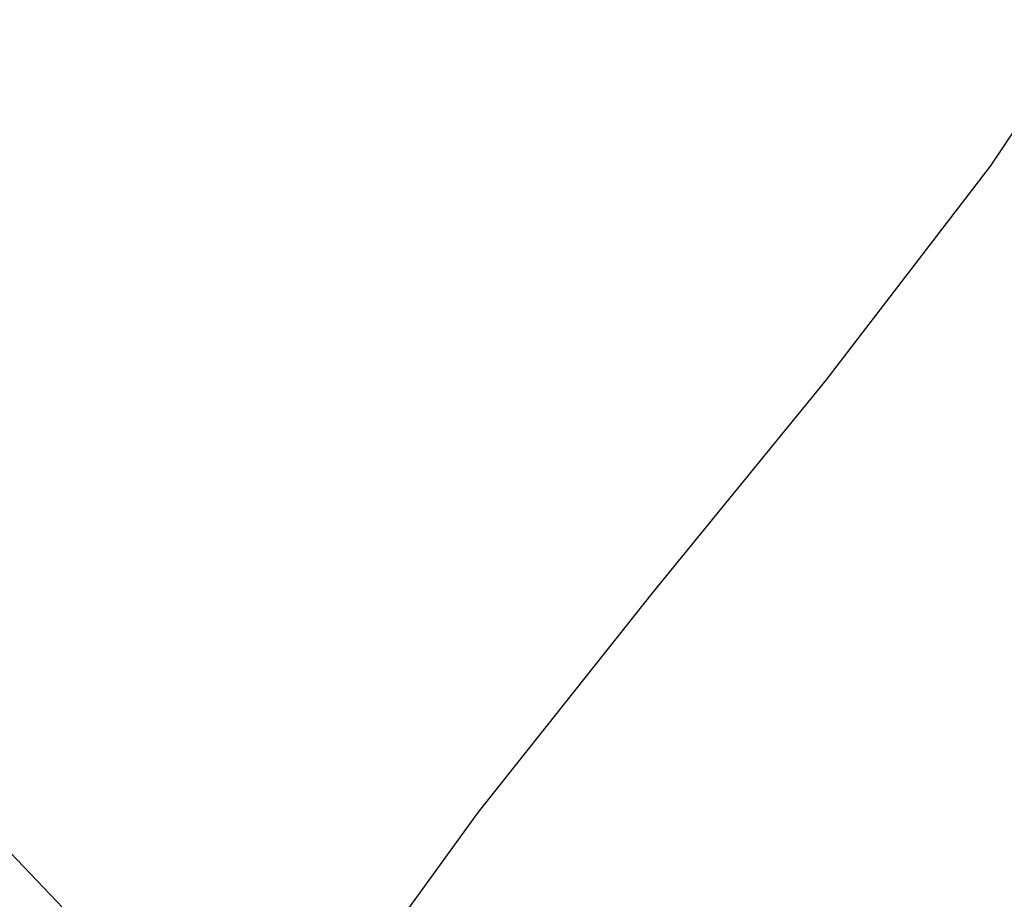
# Model space of a CAD drawing. Extents: x 0 to 362422, y 0 to 4201735.
# Tile 334 of 656: x 360162.7 to 360167.25, y 4200550.19 to 4200554.26. Entities that reach past the tile are written whole.
import ezdxf

# ---------------------------------------------------------------- set-up
doc = ezdxf.new("R2010")
doc.units = 0
doc.header["$LTSCALE"] = 0.5
doc.header["$MEASUREMENT"] = 0
doc.linetypes.add('CONTI', pattern=[0])
doc.layers.add('.', color=7, linetype='Continuous', lineweight=15)
doc.layers.add('GORIZDEFAULT', color=32, linetype='CONTI')
doc.layers.add('SIT_L0', color=250, linetype='CONTI')

# ---------------------------------------------------------------- blocks, each defined once
blk = doc.blocks.new('gergrgrre')
at = {"layer": 'GORIZDEFAULT', "color": 32}
blk.add_polyline3d([(360162.1885, 4200546.1719, 541), (360162.58, 4200546.99, 541), (360163.27, 4200548.31, 541), (360164.03, 4200549.5, 541), (360164.82, 4200550.59, 541), (360165.63, 4200551.61, 541), (360166.43, 4200552.59, 541), (360167.19, 4200553.58, 541), (360167.88, 4200554.61, 541), (360168.48, 4200555.71, 541), (360168.97, 4200556.91, 541), (360169.36, 4200558.22, 541), (360169.3733, 4200558.2795, 541)], dxfattribs=at)
blk = doc.blocks.new('ееееее')
at = {"layer": 'SIT_L0', "color": 250}
blk.add_line((-352.04, 714.7), (-288.38, 647.62), dxfattribs=at)

msp = doc.modelspace()

# ---------------------------------------------------------------- hatches: boundary and pattern name
at = {"layer": '.', "ltscale": 0.149071}
h = msp.add_hatch(color=256, dxfattribs=at)
h.dxf.hatch_style = 1
h.set_gradient(color1=(255, 255, 255), tint=1)
h.paths.add_polyline_path([(359890.2408, 4200063.4759), (362234.445, 4200063.4759), (362234.349, 4201313.8917), (359890.2408, 4201328.8911)], flags=17)
h.paths.add_polyline_path([(359890.2408, 4200063.4759), (362234.445, 4200063.4759), (362234.445, 4201313.8911), (359890.2408, 4201328.8911)], flags=17)

# ---------------------------------------------------------------- block references
at = {"linetype": 'Continuous'}
msp.add_blockref('gergrgrre', (0, 0), dxfattribs=at)
at = {"color": 0, "rotation": 0.1683458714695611}
msp.add_blockref('ееееее', (360499.4563, 4199854.9026), dxfattribs=at)

doc.saveas('drawing.dxf')
